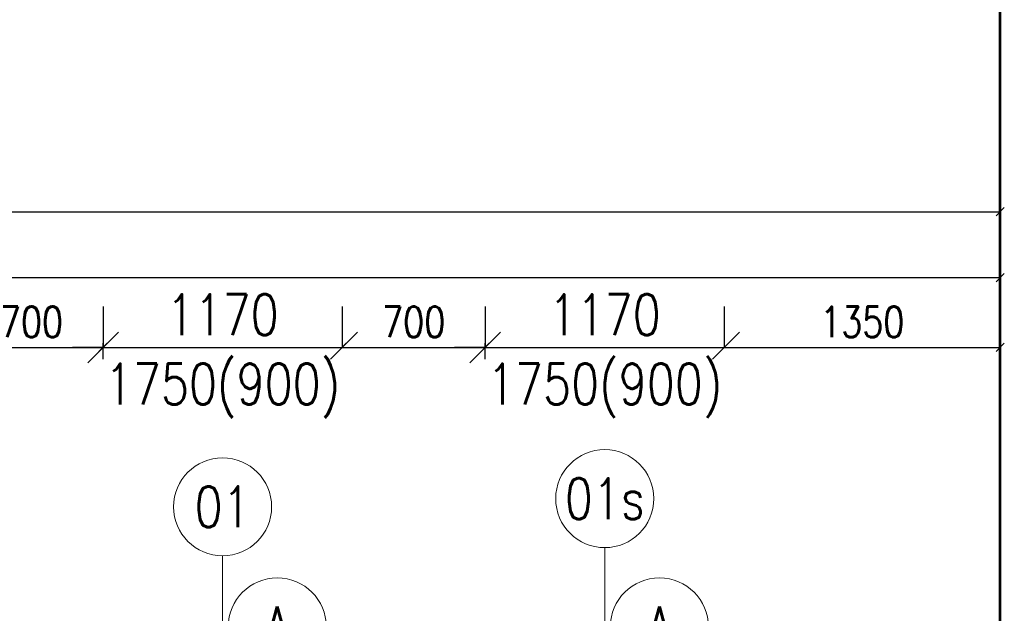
# Model space of a CAD drawing. Header units: millimetres. Extents: x -238874 to 551972, y -298952 to 658415.
# Tile 642 of 656: x 78350 to 83168, y 398637 to 401544. Entities that reach past the tile are written whole.
import ezdxf
from ezdxf.enums import TextEntityAlignment as Align

# ---------------------------------------------------------------- set-up
doc = ezdxf.new("R2010")
doc.units = ezdxf.units.MM
doc.header["$LTSCALE"] = 20
for name, color, linetype, lineweight in [('CKBUBLINY', 1, 'Continuous', 18), ('CKBUBLINY DEMOLICE', 4, 'Continuous', 18), ('CKBUBLINY_POPIS', 3, 'Continuous', 25), ('CKKOTY', 3, 'Continuous', 18)]:
    doc.layers.add(name, color=color, linetype=linetype, lineweight=lineweight)
doc.layers.add('CKNETISK', color=116, linetype='Continuous', lineweight=18, plot=False)
doc.layers.add('KOTY', color=8, linetype='Continuous')
doc.styles.add('SIMPLEX', font='SIMPLEX.shx', dxfattribs={"width": 0.8, "bigfont": 'CAD13.shx'})
doc.styles.get("Standard").update_dxf_attribs({"font": 'simplex.shx', "width": 0.8})
doc.dimstyles.new('CADKON', dxfattribs={"dimscale": 100, "dimtxt": 2, "dimasz": 1.5, "dimexe": 0, "dimexo": 2, "dimgap": 0.6, "dimtad": 1, "dimrnd": 1, "dimtxsty": 'Standard', "dimblk1": 'OBLIQUE', "dimblk2": 'OBLIQUE', "dimsah": 1, "dimcen": 2.5, "dimadec": 1, "dimazin": 2, "dimtfac": 1, "dimtix": 1, "dimtmove": 2, "dimatfit": 3, "dimldrblk": 'OPEN30', "dimfxl": 5, "dimtfill": 1, "dimtolj": 1, "dimarcsym": 0})
doc.dimstyles.new('CKA', dxfattribs={"dimtxt": 200, "dimasz": 40, "dimexe": 20, "dimexo": 0.2, "dimgap": 50, "dimtad": 1, "dimdec": 0, "dimrnd": 1, "dimzin": 0, "dimdsep": 46, "dimtxsty": 'Standard', "dimblk1": 'OBLIQUE', "dimblk2": 'OBLIQUE', "dimsah": 1, "dimcen": 0.09, "dimclrd": 253, "dimclre": 253, "dimclrt": 253, "dimadec": 0, "dimazin": 0, "dimtfac": 1, "dimtdec": 0, "dimtix": 1, "dimtmove": 2, "dimatfit": 3, "dimfxl": 1, "dimtolj": 1, "dimtzin": 0, "dimarcsym": 0})

# ---------------------------------------------------------------- blocks, each defined once
blk = doc.blocks.new('_OBLIQUE')
at = {"color": 0, "linetype": 'ByBlock'}
blk.add_line((-0.5, -0.5), (0.5, 0.5), dxfattribs=at)
blk = doc.blocks.new('*D2672')
at = {"layer": 'DEFPOINTS', "color": 0, "transparency": 16777216}
for p in [(83148, 400604), (52648, 399437), (83148, 399437)]:
    blk.add_point(p, dxfattribs=at)
at = {"layer": 'KOTY', "lineweight": -2, "transparency": 16777216}
for p, q in [((52648, 400604), (83148, 400604)), ((83148, 399817.7), (83148, 400624))]:
    blk.add_line(p, q, dxfattribs=at)
at = {"layer": 'KOTY', "lineweight": -2, "transparency": 16777216, "xscale": 40, "yscale": 40, "zscale": 40, "rotation": 180}
blk.add_blockref('_OBLIQUE', (52648, 400604), dxfattribs=at)
at = {"layer": 'KOTY', "lineweight": -2, "transparency": 16777216, "xscale": 40, "yscale": 40, "zscale": 40}
blk.add_blockref('_OBLIQUE', (83148, 400604), dxfattribs=at)
at = {"layer": 'KOTY', "transparency": 16777216, "insert": (67898, 400729), "char_height": 150, "attachment_point": 5, "style": 'SIMPLEX'}
blk.add_mtext('\\A1;30500', dxfattribs=at)
blk = doc.blocks.new('*D2719')
at = {"layer": 'DEFPOINTS', "color": 0, "transparency": 16777216}
for p in [(72548, 400280.7), (72548, 399387), (83148, 399387)]:
    blk.add_point(p, dxfattribs=at)
at = {"layer": 'KOTY', "lineweight": -2, "transparency": 16777216}
for p, q in [((72548, 399767.8), (72548, 400300.7)), ((83148, 400280.7), (72548, 400280.7))]:
    blk.add_line(p, q, dxfattribs=at)
at = {"layer": 'KOTY', "lineweight": -2, "transparency": 16777216, "xscale": 40, "yscale": 40, "zscale": 40, "rotation": 180}
blk.add_blockref('_OBLIQUE', (72548, 400280.7), dxfattribs=at)
at = {"layer": 'KOTY', "lineweight": -2, "transparency": 16777216, "xscale": 40, "yscale": 40, "zscale": 40}
blk.add_blockref('_OBLIQUE', (83148, 400280.7), dxfattribs=at)
at = {"layer": 'KOTY', "transparency": 16777216, "insert": (77848, 400405.7), "char_height": 150, "attachment_point": 5, "style": 'SIMPLEX'}
blk.add_mtext('\\A1;10600', dxfattribs=at)
blk = doc.blocks.new('*D2720')
at = {"layer": 'DEFPOINTS', "color": 0, "transparency": 16777216}
for p in [(80628, 399939.5), (79928, 399311.9), (80628, 399311.9)]:
    blk.add_point(p, dxfattribs=at)
at = {"layer": 'KOTY', "lineweight": -2, "transparency": 16777216}
for p, q in [((79928, 399939.5), (80628, 399939.5)), ((80628, 399692.7), (80628, 399959.5))]:
    blk.add_line(p, q, dxfattribs=at)
at = {"layer": 'KOTY', "lineweight": -2, "transparency": 16777216, "xscale": 40, "yscale": 40, "zscale": 40, "rotation": 180}
blk.add_blockref('_OBLIQUE', (79928, 399939.5), dxfattribs=at)
at = {"layer": 'KOTY', "lineweight": -2, "transparency": 16777216, "xscale": 40, "yscale": 40, "zscale": 40}
blk.add_blockref('_OBLIQUE', (80628, 399939.5), dxfattribs=at)
at = {"layer": 'KOTY', "transparency": 16777216, "insert": (80278, 400064.5), "char_height": 150, "attachment_point": 5, "style": 'SIMPLEX'}
blk.add_mtext('\\A1;700', dxfattribs=at)
blk = doc.blocks.new('*D2729')
at = {"layer": 'DEFPOINTS', "color": 0, "transparency": 16777216}
for p in [(78758, 399939.5), (78058, 399311.9), (78758, 399311.9)]:
    blk.add_point(p, dxfattribs=at)
at = {"layer": 'KOTY', "lineweight": -2, "transparency": 16777216}
for p, q in [((78058, 399939.5), (78758, 399939.5)), ((78758, 399692.7), (78758, 399959.5))]:
    blk.add_line(p, q, dxfattribs=at)
at = {"layer": 'KOTY', "lineweight": -2, "transparency": 16777216, "xscale": 40, "yscale": 40, "zscale": 40, "rotation": 180}
blk.add_blockref('_OBLIQUE', (78058, 399939.5), dxfattribs=at)
at = {"layer": 'KOTY', "lineweight": -2, "transparency": 16777216, "xscale": 40, "yscale": 40, "zscale": 40}
blk.add_blockref('_OBLIQUE', (78758, 399939.5), dxfattribs=at)
at = {"layer": 'KOTY', "transparency": 16777216, "insert": (78408, 400064.5), "char_height": 150, "attachment_point": 5, "style": 'SIMPLEX'}
blk.add_mtext('\\A1;700', dxfattribs=at)
blk = doc.blocks.new('*D2741')
at = {"layer": 'DEFPOINTS', "color": 0, "transparency": 16777216}
for p in [(83148, 399939.5), (83148, 399511.9), (81798, 399311.9)]:
    blk.add_point(p, dxfattribs=at)
at = {"layer": 'KOTY', "lineweight": -2, "transparency": 16777216}
for p, q in [((81798, 399939.5), (83148, 399939.5)), ((83148, 399892.7), (83148, 399959.5))]:
    blk.add_line(p, q, dxfattribs=at)
at = {"layer": 'KOTY', "lineweight": -2, "transparency": 16777216, "xscale": 40, "yscale": 40, "zscale": 40, "rotation": 180}
blk.add_blockref('_OBLIQUE', (81798, 399939.5), dxfattribs=at)
at = {"layer": 'KOTY', "lineweight": -2, "transparency": 16777216, "xscale": 40, "yscale": 40, "zscale": 40}
blk.add_blockref('_OBLIQUE', (83148, 399939.5), dxfattribs=at)
at = {"layer": 'KOTY', "transparency": 16777216, "insert": (82473, 400064.5), "char_height": 150, "attachment_point": 5, "style": 'SIMPLEX'}
blk.add_mtext('\\A1;1350', dxfattribs=at)
blk = doc.blocks.new('*D3278')
at = {"layer": 'CKKOTY', "color": 0, "lineweight": -2, "transparency": 16777216}
for p, q in [((78758, 400139.5), (78758, 399939.5)), ((79928, 400139.5), (79928, 399939.5)), ((78758, 399939.5), (78608, 399939.5)), ((78758, 399939.5), (79928, 399939.5)), ((79928, 399939.5), (80078, 399939.5))]:
    blk.add_line(p, q, dxfattribs=at)
at = {"layer": 'DEFPOINTS', "color": 0, "transparency": 16777216}
for p in [(78758, 399939.5), (79928, 399939.5), (79928, 399939.5)]:
    blk.add_point(p, dxfattribs=at)
at = {"layer": 'CKKOTY', "color": 0, "lineweight": -2, "transparency": 16777216, "xscale": 150, "yscale": 150, "zscale": 150}
blk.add_blockref('_OBLIQUE', (78758, 399939.5), dxfattribs=at)
at = {"layer": 'CKKOTY', "color": 0, "lineweight": -2, "transparency": 16777216, "xscale": 150, "yscale": 150, "zscale": 150, "rotation": 180}
blk.add_blockref('_OBLIQUE', (79928, 399939.5), dxfattribs=at)
at = {"layer": 'CKKOTY', "color": 0, "transparency": 16777216, "insert": (79343, 400099.5), "char_height": 200, "attachment_point": 5, "bg_fill": 3, "box_fill_scale": 1.1, "bg_fill_color": 256, "bg_fill_true_color": 13158600, "bg_fill_transparency": 0}
blk.add_mtext('\\A1;1170', dxfattribs=at)
at = {"layer": 'CKKOTY', "color": 0, "transparency": 16777216, "insert": (79343, 399727.1), "char_height": 200, "attachment_point": 5, "bg_fill": 3, "box_fill_scale": 1.1, "bg_fill_color": 256, "bg_fill_true_color": 13158600, "bg_fill_transparency": 0}
blk.add_mtext('\\A1;1750(900)', dxfattribs=at)
blk = doc.blocks.new('_Open30')
at = {"color": 0, "lineweight": -2}
for p, q in [((-1, 0.268), (0, 0)), ((0, 0), (-1, -0.268)), ((0, 0), (-1, 0))]:
    blk.add_line(p, q, dxfattribs=at)
blk = doc.blocks.new('*D3279')
at = {"layer": 'CKKOTY', "color": 0, "lineweight": -2, "transparency": 16777216}
for p, q in [((80628, 400139.5), (80628, 399939.5)), ((81798, 400139.5), (81798, 399939.5)), ((80628, 399939.5), (80478, 399939.5)), ((80628, 399939.5), (81798, 399939.5)), ((81798, 399939.5), (81948, 399939.5))]:
    blk.add_line(p, q, dxfattribs=at)
at = {"layer": 'DEFPOINTS', "color": 0, "transparency": 16777216}
for p in [(80628, 399939.5), (81798, 399939.5), (81798, 399939.5)]:
    blk.add_point(p, dxfattribs=at)
at = {"layer": 'CKKOTY', "color": 0, "lineweight": -2, "transparency": 16777216, "xscale": 150, "yscale": 150, "zscale": 150}
blk.add_blockref('_OBLIQUE', (80628, 399939.5), dxfattribs=at)
at = {"layer": 'CKKOTY', "color": 0, "lineweight": -2, "transparency": 16777216, "xscale": 150, "yscale": 150, "zscale": 150, "rotation": 180}
blk.add_blockref('_OBLIQUE', (81798, 399939.5), dxfattribs=at)
at = {"layer": 'CKKOTY', "color": 0, "transparency": 16777216, "insert": (81213, 400099.5), "char_height": 200, "attachment_point": 5, "bg_fill": 3, "box_fill_scale": 1.1, "bg_fill_color": 256, "bg_fill_true_color": 13158600, "bg_fill_transparency": 0}
blk.add_mtext('\\A1;1170', dxfattribs=at)
at = {"layer": 'CKKOTY', "color": 0, "transparency": 16777216, "insert": (81213, 399727.1), "char_height": 200, "attachment_point": 5, "bg_fill": 3, "box_fill_scale": 1.1, "bg_fill_color": 256, "bg_fill_true_color": 13158600, "bg_fill_transparency": 0}
blk.add_mtext('\\A1;1750(900)', dxfattribs=at)
blk = doc.blocks.new('CK_BUBBLE_1_0_0')
at = {"color": 0, "linetype": 'ByBlock', "lineweight": -2}
blk.add_circle((0, 0), 1, dxfattribs=at)

msp = doc.modelspace()

# ---------------------------------------------------------------- linework, layer by layer
at = {"layer": 'CKBUBLINY'}
for p, q in [((81212.962, 398958.626), (81212.962, 397958.626)), ((79342.962, 398918.626), (79342.962, 397918.626))]:
    msp.add_line(p, q, dxfattribs=at)
at = {"layer": 'CKNETISK', "lineweight": 53}
msp.add_line((83147.962, -240764.395), (83147.962, 658415.336), dxfattribs=at)

# ---------------------------------------------------------------- block references
at = {"layer": 'CKBUBLINY'}
ref = msp.add_blockref('CK_BUBBLE_1_0_0', (81212.962, 399198.626), dxfattribs=dict(at, xscale=240, yscale=240, zscale=240))
ref.add_attrib('NUM1', '01s', dxfattribs={"layer": 'CKBUBLINY_POPIS', "height": 200, "width": 0.8, "flags": 8}).set_placement((81212.962, 399198.626), align=Align.MIDDLE_CENTER)
ref = msp.add_blockref('CK_BUBBLE_1_0_0', (79342.962, 399158.626), dxfattribs=dict(at, xscale=240, yscale=240, zscale=240))
ref.add_attrib('NUM1', '01', dxfattribs={"layer": 'CKBUBLINY_POPIS', "height": 200, "width": 0.8, "flags": 8}).set_placement((79342.962, 399158.626), align=Align.MIDDLE_CENTER)
at = {"layer": 'CKBUBLINY DEMOLICE'}
ref = msp.add_blockref('CK_BUBBLE_1_0_0', (79610.573, 398570.841), dxfattribs=dict(at, xscale=240, yscale=240, zscale=240))
ref.add_attrib('NUM1', 'A', dxfattribs={"height": 200, "width": 0.8, "flags": 8}).set_placement((79610.573, 398570.841), align=Align.MIDDLE_CENTER)
ref = msp.add_blockref('CK_BUBBLE_1_0_0', (81480.573, 398570.841), dxfattribs=dict(at, xscale=240, yscale=240, zscale=240))
ref.add_attrib('NUM1', 'A', dxfattribs={"height": 200, "width": 0.8, "flags": 8}).set_placement((81480.573, 398570.841), align=Align.MIDDLE_CENTER)

# ---------------------------------------------------------------- dimensions: what is measured, and where the dimension line sits
at = {"layer": 'KOTY'}
for base, p1, p2, text, picture, middle in [((83147.962, 400604.031), (52647.962, 399436.965), (83147.962, 399436.965), '30500', '*D2672', (67897.962, 400729.031)), ((72547.962, 400280.713), (83147.962, 399386.985), (72547.962, 399386.985), '10600', '*D2719', (77847.962, 400405.713)), ((78757.962, 399939.501), (78057.962, 399311.935), (78757.962, 399311.935), '700', '*D2729', (78407.962, 400064.501)), ((80627.962, 399939.501), (79927.962, 399311.935), (80627.962, 399311.935), '700', '*D2720', (80277.962, 400064.501)), ((83147.962, 399939.501), (81797.962, 399311.935), (83147.962, 399511.935), '1350', '*D2741', (82472.962, 400064.501))]:
    dim = msp.add_linear_dim(base=base, p1=p1, p2=p2, text=text, dimstyle='CKA', override={"dimtxt": 150, "dimexo": 380.774374, "dimtxsty": 'SIMPLEX', "dimse1": 1, "dimclrd": 256, "dimclre": 256, "dimclrt": 256}, dxfattribs=at)
    dim.commit()
    dim.dimension.update_dxf_attribs({"geometry": picture, "text_midpoint": middle})

# ---------------------------------------------------------------- next in the draw order: dimensions: what is measured, and where the dimension line sits
at = {"layer": 'CKKOTY'}
for base, p1, p2, picture, middle in [((79927.962, 399939.501), (78757.962, 399939.501), (79927.962, 399939.501), '*D3278', (79342.962, 399939.501)), ((81797.962, 399939.501), (80627.962, 399939.501), (81797.962, 399939.501), '*D3279', (81212.962, 399939.501))]:
    dim = msp.add_linear_dim(base=base, p1=p1, p2=p2, text='<>\\X1750(900)', dimstyle='CADKON', dxfattribs=at)
    dim.commit()
    dim.dimension.update_dxf_attribs({"geometry": picture, "text_midpoint": middle})

doc.saveas('drawing.dxf')
